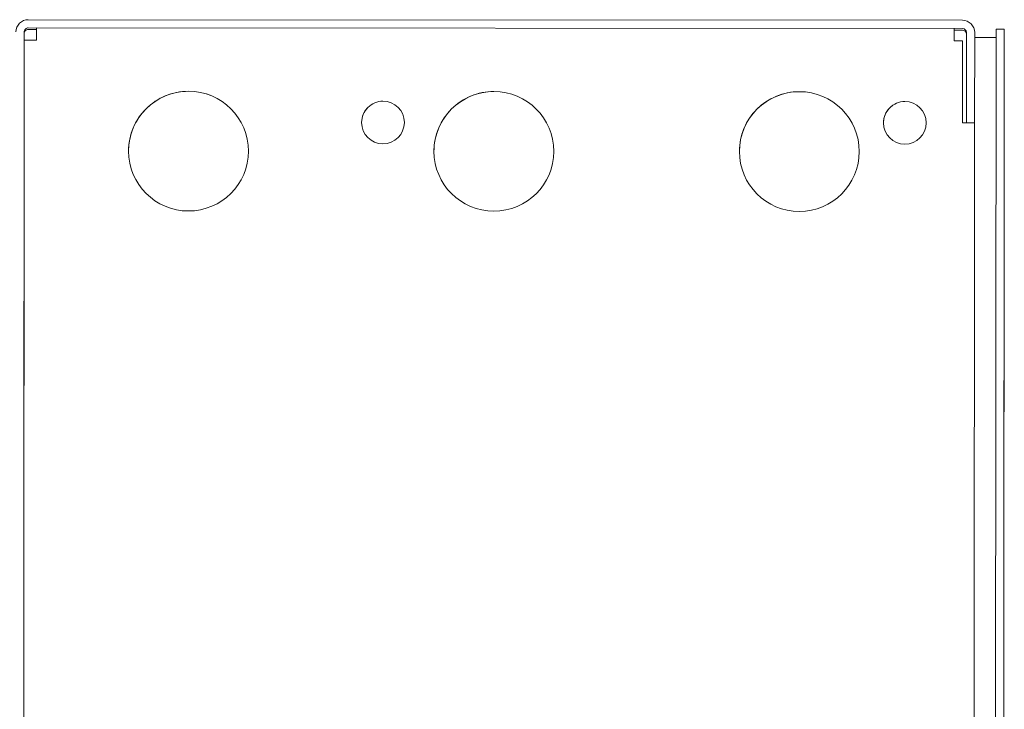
# Model space of a CAD drawing. Header units: inches. Extents: x 1 to 669, y 0 to 417.
# Tile 316 of 317: x 616.25 to 623.44, y 258.48 to 263.52. Entities that reach past the tile are written whole.
import ezdxf

# ---------------------------------------------------------------- set-up
doc = ezdxf.new("R2010")
doc.units = ezdxf.units.IN
doc.header["$LTSCALE"] = 12
doc.header["$MEASUREMENT"] = 0
doc.layers.add('X', color=1, linetype='CONTINUOUS')

msp = doc.modelspace()

# ---------------------------------------------------------------- linework, layer by layer
at = {"layer": 'X', "lineweight": 0}
for p, q in [((616.31225, 263.51726), (623.13265, 263.51281)), ((616.27644, 254.60708), (616.28219, 263.42748)), ((616.28219, 263.4158), (616.28202, 263.14888)), ((616.31221, 263.45746), (623.13261, 263.45301)), ((616.3722, 263.44574), (616.31221, 263.44578)), ((623.07261, 263.45278), (616.37221, 263.45715)), ((623.07261, 263.44164), (623.07257, 263.38184)), ((623.13261, 263.44133), (623.07261, 263.44137)), ((623.16259, 263.42299), (623.16216, 262.76279)), ((623.22239, 263.42295), (623.22196, 262.76275)), ((623.22237, 263.3865), (623.22239, 263.41127)), ((623.22239, 263.41133), (623.22239, 263.42301)), ((623.37287, 254.5739), (623.37866, 263.4489)), ((623.37866, 263.4489), (623.43846, 263.44886)), ((623.43267, 254.57387), (623.43846, 263.44886)), ((623.43847, 263.44886), (623.43836, 263.29261)), ((623.43846, 263.44886), (623.43847, 263.44886)), ((616.28235, 263.3674), (616.27668, 254.66701)), ((623.13255, 263.36301), (623.07255, 263.36305)), ((623.13255, 263.36301), (623.13216, 262.76281)), ((623.13255, 263.35138), (623.13217, 262.76281)), ((623.22237, 263.3865), (623.37862, 263.3864)), ((616.28191, 262.98988), (616.28144, 262.25523)), ((623.43816, 262.98011), (623.43298, 255.04262)), ((623.22196, 262.76275), (623.16216, 262.76279)), ((623.16216, 262.76279), (623.16216, 262.76279)), ((623.21707, 255.26276), (623.22196, 262.76268)), ((623.22196, 262.76275), (623.22196, 262.76265)), ((616.28136, 262.13422), (616.27979, 259.73523)), ((616.27971, 259.61422), (616.27806, 257.08588))]:
    msp.add_line(p, q, dxfattribs=at)
at = {"layer": 'X', "lineweight": 0, "extrusion": (2.4987e-16, -1.2027e-20, -1)}
for centre, major_axis, start_param, end_param in [((616.31219, 263.42746), (-0.0898, 0), 0.0006521, 1.5714485), ((623.13259, 263.42301), (0.0898, 0), -1.5701442, 0.0006521)]:
    msp.add_ellipse(centre, major_axis=major_axis, ratio=0.9999997, start_param=start_param, end_param=end_param, dxfattribs=at)
at = {"layer": 'X', "lineweight": 0, "extrusion": (2.49869e-16, -5.00083e-20, -1)}
for centre, major_axis, start_param, end_param in [((616.31219, 263.42746), (-0.03, 0), 0.0006521, 1.5714485), ((623.13259, 263.42301), (0.03, 0), -1.5701442, 0.0006521)]:
    msp.add_ellipse(centre, major_axis=major_axis, ratio=0.9999997, start_param=start_param, end_param=end_param, dxfattribs=at)
at = {"layer": 'X', "lineweight": 0}
for centre, major_axis, ratio, start_param, end_param in [((616.31219, 263.41578), (-0.03, 0), 0.9999997, -1.5714485, -0.0006521), ((623.07255, 263.36298), (0.00006, 0.0898), 0.0000005, -0.0000001, 1.5699618), ((623.13259, 263.41133), (0.03, 0), 0.9999997, 0.0218845, 1.5701442), ((616.37215, 263.36735), (-0.0898, 0.00006), 0.0008344, -1.5707958, 0.0000005), ((617.48182, 262.5565), (0.4375, 0), 0.9999997, -4.7130411, 1.5701442), ((617.48182, 262.55647), (-0.4375, 0), 0.9999997, -1.5714485, -0.0000284), ((617.48182, 262.55647), (0.4375, 0), 0.9999997, 0.0000284, 1.5701442), ((619.71182, 262.55504), (0.4375, 0), 0.9999997, -4.7130411, 1.5701442), ((619.71182, 262.55502), (-0.4375, 0), 0.9999997, -1.5714485, -0.0000284), ((619.71182, 262.55502), (0.4375, 0), 0.9999997, 0.0000284, 1.5701442), ((621.94182, 262.55359), (0.4375, 0), 0.9999997, -4.7130411, 1.5701442), ((621.94182, 262.55356), (-0.4375, 0), 0.9999997, -1.5714485, -0.0000284), ((621.94182, 262.55356), (0.4375, 0), 0.9999997, 0.0000284, 1.5701442), ((618.90196, 262.76552), (-0.156, 0), 0.9999997, -1.5714485, -0.0001599), ((618.90196, 262.76552), (0.156, 0), 0.9999997, 0.0001599, 1.5701442), ((622.71196, 262.76304), (-0.156, 0), 0.9999997, -1.5714485, -0.0001599), ((622.71196, 262.76304), (0.156, 0), 0.9999997, 0.0001599, 1.5701442), ((623.13216, 262.76274), (0.0898, -0.00006), 0.0008344, 0.0000005, 1.5707969), ((616.28111, 261.75742), (-0.00029, -0.4375), 0.0000005, -2.3920704, -1.5716308), ((616.28111, 261.75742), (-0.00029, -0.4375), 0.0000005, -1.5716308, 0)]:
    msp.add_ellipse(centre, major_axis=major_axis, ratio=ratio, start_param=start_param, end_param=end_param, dxfattribs=at)
at = {"layer": 'X', "lineweight": 0, "extrusion": (2.31427e-16, 1.08013e-26, -1)}
msp.add_ellipse((616.37215, 263.36735), major_axis=(0.00006, 0.0898), ratio=0.0000005, start_param=-1.5699619, end_param=0, dxfattribs=at)
at = {"layer": 'X', "lineweight": 0, "extrusion": (5.33257e-23, 1.62946e-19, -1)}
msp.add_ellipse((623.43826, 263.13636), major_axis=(0.0001, 0.15625), ratio=0.0000005, start_param=-1.5707963, end_param=0, dxfattribs=at)
at = {"layer": 'X', "lineweight": 0, "extrusion": (2.6141e-16, -1.93408e-28, -1)}
msp.add_ellipse((616.28197, 263.07147), major_axis=(0.00005, 0.0795), ratio=0.0000005, start_param=-1.5699619, end_param=0, dxfattribs=at)
at = {"layer": 'X', "lineweight": 0, "extrusion": (1.06234e-22, 1.62946e-19, -1)}
msp.add_ellipse((616.28197, 263.07147), major_axis=(-0.00005, -0.0795), ratio=0.0000005, start_param=0, end_param=1.5716308, dxfattribs=at)
at = {"layer": 'X', "lineweight": 0, "extrusion": (1.06582e-22, 1.62946e-19, -1)}
msp.add_ellipse((616.28197, 263.06938), major_axis=(-0.00005, -0.0795), ratio=0.0000005, start_param=0, end_param=0.2295888, dxfattribs=at)
at = {"layer": 'X', "lineweight": 0, "extrusion": (2.4987e-16, 1.08043e-20, -1)}
for centre, start_param, end_param in [((618.90196, 262.76557), -4.711736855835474, 1.571448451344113), ((622.71196, 262.76309), -4.711736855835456, 1.57144845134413)]:
    msp.add_ellipse(centre, major_axis=(-0.156, 0), ratio=0.9999997, start_param=start_param, end_param=end_param, dxfattribs=at)
at = {"layer": 'X', "lineweight": 0, "extrusion": (0, 0, -1)}
for start_param, end_param in [(-0.4091189, 0), (-2.4179731, -1.5699619)]:
    msp.add_ellipse((616.28058, 260.95356), major_axis=(0.00098, 1.5), ratio=0.0000005, start_param=start_param, end_param=end_param, dxfattribs=at)
at = {"layer": 'X', "lineweight": 0, "extrusion": (2.21676e-16, 4.65202e-28, -1)}
msp.add_ellipse((616.28058, 260.95356), major_axis=(0.00098, 1.5), ratio=0.0000005, start_param=-1.5699619, end_param=-0.7215163, dxfattribs=at)
at = {"layer": 'X', "lineweight": 0, "extrusion": (1.0628e-22, 1.62946e-19, -1)}
msp.add_ellipse((616.28058, 260.95356), major_axis=(-0.00098, -1.5), ratio=0.0000005, start_param=0, end_param=0.4126014, dxfattribs=at)
at = {"layer": 'X', "lineweight": 0}
for points in [[(616.28143, 262.25521), (616.28149, 262.25533), (616.28156, 262.25544), (616.28163, 262.25556)], [(616.28161, 262.23302), (616.28155, 262.23356), (616.28148, 262.23408), (616.28142, 262.2346)], [(616.28163, 262.2528), (616.28156, 262.2529), (616.28149, 262.253), (616.28143, 262.25308)], [(616.28155, 262.13666), (616.28148, 262.13654), (616.28142, 262.13643), (616.28135, 262.13631)], [(616.28155, 262.13455), (616.28148, 262.13444), (616.28142, 262.13432), (616.28135, 262.13421)], [(616.27997, 259.71303), (616.2799, 259.71356), (616.27984, 259.71408), (616.27977, 259.7146)], [(616.27978, 259.73522), (616.27985, 259.73533), (616.27992, 259.73544), (616.27998, 259.73556)], [(616.27998, 259.7328), (616.27992, 259.73291), (616.27985, 259.733), (616.27978, 259.73308)], [(616.27991, 259.61666), (616.27984, 259.61654), (616.27977, 259.61643), (616.27971, 259.61631)], [(616.27991, 259.61455), (616.27984, 259.61444), (616.27977, 259.61433), (616.27971, 259.61421)]]:
    msp.add_open_spline(points, degree=3, dxfattribs=at)

doc.saveas('drawing.dxf')
